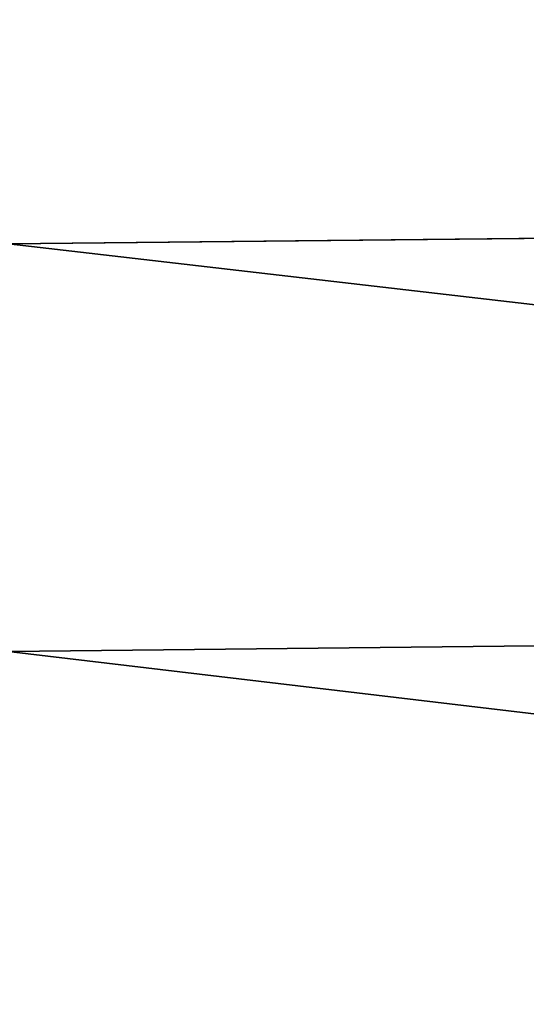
# Model space of a CAD drawing. Header units: metres. Extents: x -2 to 78, y -85 to 85.
# Tile 382 of 500: x 39.94 to 41.4, y 39.95 to 42.78. Entities that reach past the tile are written whole.
import ezdxf

# ---------------------------------------------------------------- set-up
doc = ezdxf.new("R2010")
doc.units = ezdxf.units.M
doc.layers.add('solid_20004802', color=7, linetype='CONTINUOUS')

msp = doc.modelspace()

# ---------------------------------------------------------------- linework, layer by layer
at = {"layer": 'solid_20004802'}
for points in [[(49.188503, 43.371834, -22.853886), (49.188503, 42.235538, -23.57844), (39.908051, 43.279606, -22.867546)], [(49.188503, 42.235382, 23.578533), (49.188503, 43.371689, 22.853981), (39.908051, 43.279606, 22.867546)], [(49.188503, 42.235538, -23.57844), (39.908051, 42.139145, -23.589735), (39.908051, 43.279606, -22.867546)], [(49.188503, 42.235382, 23.578533), (39.908051, 43.279606, 22.867546), (39.908051, 42.139145, 23.589735)], [(49.188503, 42.235538, -23.57844), (49.188503, 41.065159, -24.246544), (39.908051, 42.139145, -23.589735)], [(49.188503, 41.064991, 24.246634), (49.188503, 42.235382, 23.578533), (39.908051, 42.139145, 23.589735)], [(49.188503, 41.065159, -24.246544), (39.908051, 40.964619, -24.255095), (39.908051, 42.139145, -23.589735)], [(49.188503, 41.064991, 24.246634), (39.908051, 42.139145, 23.589735), (39.908051, 40.964619, 24.255095)], [(49.188503, 41.065159, -24.246544), (49.188503, 39.863503, -24.8566), (39.908051, 40.964619, -24.255095)], [(49.188503, 39.863323, 24.856686), (49.188503, 41.064991, 24.246634), (39.908051, 40.964619, 24.255095)], [(49.188503, 39.863503, -24.8566), (39.908051, 39.758862, -24.862022), (39.908051, 40.964619, -24.255095)], [(49.188503, 39.863323, 24.856686), (39.908051, 40.964619, 24.255095), (39.908051, 39.758862, 24.862022)]]:
    msp.add_3dface(points, dxfattribs=at)

doc.saveas('drawing.dxf')
